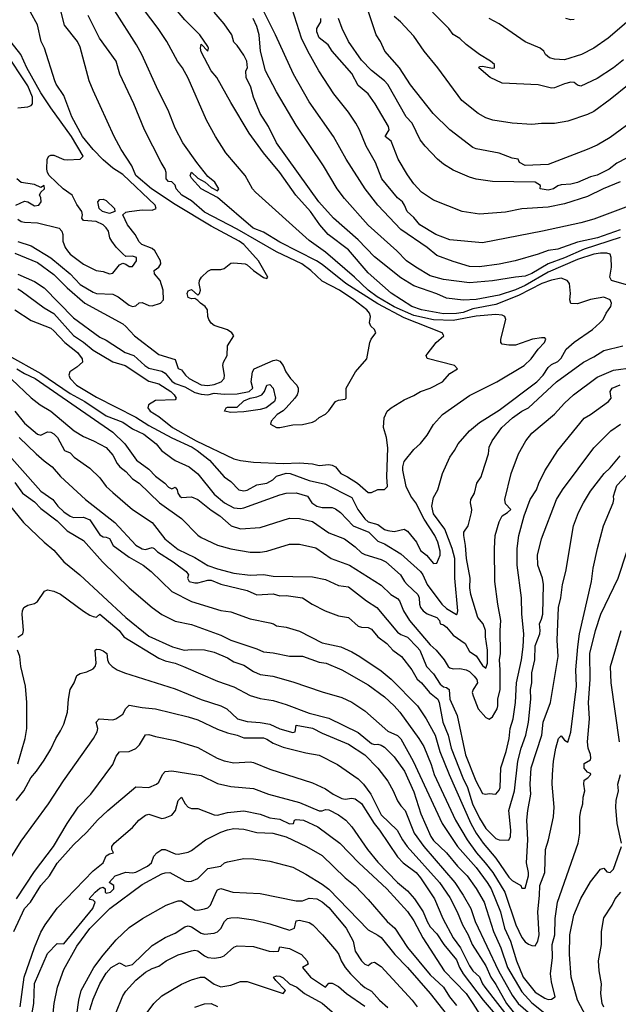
# Model space of a CAD drawing. Header units: metres. Extents: x -46681 to -43747, y -240911 to -237677.
# Tile 322 of 656: x -44586 to -44495, y -240834 to -240684. Entities that reach past the tile are written whole.
import ezdxf

# ---------------------------------------------------------------- set-up
doc = ezdxf.new("R2010")
doc.units = ezdxf.units.M
doc.layers.add('CONTOUR_INDEX', color=1, linetype='Continuous')
doc.layers.add('CONTOUR_INTER', color=3, linetype='Continuous')

msp = doc.modelspace()

# ---------------------------------------------------------------- linework, layer by layer
at = {"layer": 'CONTOUR_INDEX'}
for points, elevation in [([(-44492.1, -240698.72), (-44496.1, -240701.68), (-44498.1, -240702.84), (-44499.64, -240703.52), (-44505.6, -240705.82), (-44509.1, -240705.99), (-44509.97, -240705.52), (-44510.19, -240705.02), (-44511.1, -240704.83), (-44513.1, -240704.1), (-44516.6, -240703.42), (-44517.1, -240703.23), (-44520.63, -240700.52), (-44523.18, -240698.02), (-44526.6, -240693.64), (-44528.3, -240691.02), (-44530.57, -240688.52), (-44531.22, -240687.02), (-44531.87, -240686.02), (-44534.6, -240677.64)], 120), ([(-44586.6, -240722.55), (-44584.1, -240723.69), (-44582.6, -240724.68), (-44578.1, -240729.23), (-44574.1, -240732.2), (-44573.1, -240732.67), (-44570.24, -240734.52), (-44568.91, -240735.02), (-44567.23, -240736.52), (-44566.6, -240736.92), (-44564.6, -240737.39), (-44564.1, -240737.69), (-44563.1, -240738.95), (-44562.6, -240739.3), (-44561.1, -240739.79), (-44559.6, -240740.65), (-44558.6, -240740.92), (-44557.6, -240741), (-44556.6, -240740.78), (-44555.1, -240740.9), (-44553.1, -240740.86), (-44551.3, -240740.52), (-44550.7, -240740.02), (-44550.95, -240739.02), (-44550.77, -240737.52), (-44550.51, -240737.02), (-44547.6, -240735.76), (-44547.1, -240735.67), (-44546.6, -240735.85), (-44546.09, -240736.52), (-44545.66, -240737.52), (-44544.97, -240738.52), (-44543.98, -240739.52), (-44543.78, -240740.02), (-44543.78, -240740.52), (-44543.95, -240741.02), (-44544.3, -240741.52), (-44545.63, -240743.02), (-44546.1, -240743.46), (-44547, -240744.02), (-44547.93, -240745.02), (-44548.03, -240745.52), (-44547.1, -240746.01), (-44546.6, -240746.01), (-44544.6, -240745.62), (-44543.1, -240745.55), (-44541.6, -240745.2), (-44541.1, -240744.95), (-44540.6, -240744.47), (-44539.6, -240743.97), (-44539.1, -240743.48), (-44538.08, -240742.02), (-44537.6, -240741.81), (-44536.6, -240741.67), (-44536.44, -240741.52), (-44536.44, -240740.02), (-44535.01, -240737.52), (-44533.3, -240735.52), (-44532.84, -240733.02), (-44532.64, -240732.52), (-44531.9, -240731.52), (-44532.14, -240731.02), (-44532.69, -240730.52), (-44532.89, -240730.02), (-44532.75, -240729.02), (-44532.9, -240728.52), (-44533.28, -240728.02), (-44535.27, -240726.52), (-44537.48, -240725.02), (-44540.1, -240723.64), (-44541.86, -240722.02), (-44543.25, -240721.02), (-44547.1, -240719.15), (-44553.1, -240715.68), (-44558.1, -240713.1), (-44560.1, -240711.38), (-44561.58, -240710.52), (-44562.44, -240709.52), (-44562.6, -240708.96), (-44563.1, -240708.48), (-44563.6, -240708.41), (-44563.98, -240708.02), (-44563.97, -240707.02), (-44564.11, -240706.52), (-44564.74, -240705.52), (-44567.28, -240700.52), (-44568.9, -240696.52), (-44571.02, -240692.02), (-44571.6, -240690.02), (-44574.14, -240686.52), (-44575.88, -240683.02)], 110), ([(-44494.6, -240716.95), (-44500.1, -240718.73), (-44503.1, -240720.09), (-44505.6, -240720.98), (-44508.1, -240722.46), (-44509.1, -240722.88), (-44510.6, -240723.01), (-44514.1, -240723.6), (-44517.6, -240723.92), (-44521.6, -240723.4), (-44523.6, -240722.83), (-44525.81, -240721.52), (-44527.22, -240720.52), (-44528.69, -240719.02), (-44533.1, -240715.08), (-44536.73, -240711.02), (-44537.85, -240709.52), (-44539.94, -240706.02), (-44544.1, -240699.79), (-44547.1, -240694.71), (-44548.78, -240691.52), (-44549.54, -240688.52), (-44549.77, -240686.02), (-44550.1, -240684.73), (-44550.64, -240683.52)], 115), ([(-44587.6, -240738.62), (-44584.6, -240741.45), (-44583.19, -240742.52), (-44581.57, -240743.52), (-44578.01, -240746.52), (-44576.6, -240747.38), (-44575.04, -240748.02), (-44573.1, -240749.08), (-44572.1, -240750.25), (-44571.44, -240751.52), (-44571.06, -240752.02), (-44570.1, -240752.75), (-44569.1, -240753.84), (-44568.1, -240754.53), (-44564.95, -240757.52), (-44561.6, -240759.9), (-44559.1, -240762.45), (-44558.6, -240762.81), (-44556.1, -240764.01), (-44554.1, -240764.53), (-44551.1, -240765.08), (-44549.6, -240765.04), (-44548.6, -240764.88), (-44545.1, -240763.82), (-44543.6, -240763.86), (-44541.1, -240764.39), (-44538.75, -240766.02), (-44535.95, -240767.02), (-44531.1, -240770.12), (-44529.61, -240771.52), (-44528.6, -240772.16), (-44528.3, -240772.52), (-44527.69, -240774.02), (-44526.79, -240775.52), (-44523.6, -240779.24), (-44522.7, -240780.02), (-44521.48, -240781.52), (-44520.87, -240782.52), (-44520.6, -240782.75), (-44520.1, -240782.89), (-44519.1, -240782.84), (-44518.1, -240783.03), (-44517.6, -240783.31), (-44516.89, -240784.02), (-44516.51, -240784.52), (-44516.39, -240785.02), (-44517.04, -240786.02), (-44517.18, -240786.52), (-44517.07, -240787.02), (-44516.26, -240789.02), (-44515.1, -240790.32), (-44514.6, -240790.59), (-44514.1, -240790.21), (-44513.38, -240789.02), (-44513.26, -240788.52), (-44513.26, -240787.52), (-44512.92, -240786.02), (-44512.91, -240783.02), (-44513.02, -240781.52), (-44512.89, -240780.52), (-44512.93, -240777.02), (-44512.81, -240775.52), (-44513.29, -240773.02), (-44513.72, -240769.52), (-44513.78, -240764.52), (-44513.69, -240762.52), (-44513.1, -240760.43), (-44512.62, -240759.52), (-44511.8, -240759.02), (-44511.3, -240758.52), (-44512.1, -240757.69), (-44512.21, -240757.02), (-44511.23, -240753.02), (-44510.11, -240750.02), (-44509.02, -240748.02), (-44508.1, -240746.86), (-44504.6, -240743.96), (-44503.1, -240742.28), (-44501.73, -240741.02), (-44498.1, -240738.33), (-44495.6, -240737.24), (-44492.6, -240736.86)], 115), ([(-44588.6, -240757), (-44585.76, -240760.52), (-44582.6, -240763.55), (-44581.1, -240764.77), (-44579.61, -240766.52), (-44577.15, -240768.52), (-44570.1, -240775.03), (-44566.6, -240777.88), (-44562.99, -240779.52), (-44561.22, -240780.02), (-44560.1, -240779.91), (-44558.1, -240779.98), (-44556.6, -240780.33), (-44554.6, -240781.2), (-44553.6, -240781.8), (-44552.1, -240782.31), (-44550.6, -240783.29), (-44549.6, -240783.75), (-44547.66, -240784.02), (-44544.6, -240784.86), (-44540.1, -240786.38), (-44537.1, -240787.25), (-44535.6, -240787.96), (-44533.6, -240789.28), (-44530.1, -240792.42), (-44528.6, -240793.08), (-44528.1, -240793.58), (-44526.22, -240797.02), (-44521.81, -240806.52), (-44519.44, -240810.02), (-44516.6, -240813.24), (-44514.9, -240815.52), (-44514.31, -240816.52), (-44512.86, -240820.02), (-44512.27, -240822.52), (-44511.33, -240824.52), (-44510.44, -240827.52), (-44509.4, -240830.02), (-44507.6, -240832.31), (-44506.1, -240833.22), (-44505.6, -240833.4), (-44505.1, -240833.39), (-44504.51, -240833.02), (-44505.1, -240830.7), (-44505.22, -240829.52), (-44504.95, -240827.02), (-44504.99, -240825.02), (-44504.56, -240823.52), (-44504.52, -240821.02), (-44504.16, -240818.52), (-44500.99, -240809.52), (-44500.73, -240808.02), (-44500.75, -240805.52), (-44500.61, -240804.52), (-44500.28, -240803.52), (-44500.23, -240802.52), (-44499.98, -240801.52), (-44500.14, -240800.52), (-44500.1, -240799.91), (-44499.53, -240799.52), (-44499.08, -240799.02), (-44499.1, -240798.9), (-44499.6, -240798.66), (-44500.1, -240798.07), (-44500.11, -240797.52), (-44500.1, -240797.36), (-44499.1, -240796.8), (-44499.06, -240796.52), (-44499.1, -240795.99), (-44499.47, -240795.02), (-44499.59, -240794.02), (-44499.29, -240790.52), (-44499.41, -240788.02), (-44499.18, -240784.52), (-44499.21, -240780.52), (-44498.34, -240777.02), (-44497.54, -240774.52), (-44494.91, -240769.02), (-44493.59, -240765.02)], 120), ([(-44587.23, -240823.02), (-44585.61, -240819.52), (-44584.7, -240818.52), (-44583.1, -240816.02), (-44581.77, -240814.52), (-44580.6, -240812.59), (-44578.1, -240809.76), (-44576.1, -240807.85), (-44574.47, -240806.02), (-44572.88, -240804.52), (-44568.6, -240800.9), (-44566.6, -240801.02), (-44565.43, -240800.52), (-44565.1, -240800.21), (-44564.51, -240799.02), (-44564.1, -240798.6), (-44563.1, -240798.48), (-44558.6, -240799.19), (-44556.1, -240800.4), (-44554.1, -240800.88), (-44550.6, -240801.15), (-44548.32, -240802.02), (-44543.6, -240803.3), (-44540.6, -240804.58), (-44540.1, -240804.61), (-44539.6, -240804.4), (-44539.1, -240804.42), (-44537.6, -240805.18), (-44536.51, -240806.02), (-44535.6, -240807.05), (-44533.18, -240810.52), (-44531.6, -240812.42), (-44528.6, -240815.52), (-44527.1, -240816.83), (-44526.03, -240818.02), (-44524.67, -240820.02), (-44524.1, -240821.51), (-44523.6, -240822.3), (-44522.6, -240823.36), (-44521.54, -240825.02), (-44519.6, -240827.36), (-44519.15, -240828.52), (-44518.58, -240829.52), (-44515.52, -240833.52), (-44513.1, -240836.39)], 125), ([(-44575.6, -240835.02), (-44575.1, -240833.37), (-44574.1, -240831.03), (-44573.1, -240829.38), (-44572.34, -240828.52), (-44571.1, -240827.81), (-44570.1, -240828.3), (-44569.1, -240828.06), (-44566.1, -240825.17), (-44564.1, -240823.94), (-44562.6, -240823.27), (-44561.1, -240822.29), (-44560.6, -240822.15), (-44560.1, -240822.3), (-44558.6, -240823.3), (-44558.1, -240823.45), (-44556.6, -240823.26), (-44556.1, -240823.07), (-44555.6, -240822.55), (-44555.06, -240821.52), (-44554.6, -240821.06), (-44554.1, -240820.92), (-44553.1, -240820.91), (-44550.6, -240821.25), (-44548.1, -240821.85), (-44545.1, -240822.81), (-44544.33, -240822.52), (-44544.1, -240821.41), (-44543.6, -240821.3), (-44542.1, -240821.67), (-44541.53, -240822.02), (-44540.07, -240823.52), (-44537.93, -240826.02), (-44537.57, -240826.52), (-44537.23, -240827.52), (-44536.62, -240828.52), (-44535.79, -240829.52), (-44534.24, -240831.02), (-44533.6, -240831.57), (-44532.6, -240832.15), (-44531.35, -240833.52), (-44530.1, -240834.65)], 130)]:
    msp.add_lwpolyline(points, dxfattribs=dict(at, elevation=elevation))
at = {"layer": 'CONTOUR_INTER'}
for points, elevation in [([(-44588.07, -240735.02), (-44583.1, -240737.74), (-44578.6, -240740.79), (-44576.4, -240742.02), (-44573.1, -240744.24), (-44570.6, -240745.17), (-44569.1, -240746.22), (-44567.35, -240747.02), (-44565.46, -240748.52), (-44564.65, -240749.52), (-44563.1, -240750.71), (-44562.6, -240751.05), (-44560.42, -240752.02), (-44559.1, -240753.09), (-44556.6, -240756.21), (-44555.06, -240757.52), (-44553.6, -240758.27), (-44552.6, -240758.37), (-44552.1, -240758.29), (-44546.6, -240756.28), (-44545.6, -240756.06), (-44544.1, -240755.99), (-44542.35, -240756.52), (-44541.7, -240757.52), (-44540.94, -240758.02), (-44540.1, -240758.22), (-44538.6, -240758.23), (-44538.1, -240758.46), (-44537.33, -240759.02), (-44535.37, -240761.02), (-44532.97, -240762.02), (-44531.6, -240763.38), (-44530.6, -240763.76), (-44528.1, -240765.3), (-44525.09, -240768.02), (-44524.72, -240768.52), (-44524.1, -240769.98), (-44521.86, -240773.02), (-44521.1, -240773.67), (-44519.6, -240774.6), (-44519.47, -240774.52), (-44519.41, -240774.02), (-44519.85, -240769.02), (-44519.86, -240766.02), (-44520.28, -240764.52), (-44521.39, -240761.52), (-44523.1, -240759.21), (-44523.37, -240758.02), (-44523.1, -240756.71), (-44522.45, -240755.52), (-44521.72, -240753.02), (-44520.62, -240750.52), (-44519.88, -240749.52), (-44519.33, -240748.52), (-44517.59, -240746.52), (-44516.1, -240745.26), (-44513.1, -240743.38), (-44507.32, -240739.02), (-44506.37, -240738.02), (-44505.6, -240736.86), (-44505.1, -240736.39), (-44504.1, -240735.92), (-44503.6, -240735.41), (-44502.82, -240734.02), (-44501.6, -240732.99), (-44498.83, -240731.02), (-44497.69, -240730.02), (-44497.2, -240729.52), (-44496.75, -240728.52), (-44496.03, -240727.52), (-44495.89, -240727.02), (-44496.12, -240726.52), (-44497.1, -240726.07), (-44499.1, -240726.42), (-44501.1, -240727.13), (-44502.1, -240727.07), (-44502.27, -240726.52), (-44502.19, -240725.52), (-44502.35, -240724.02), (-44502.68, -240723.52), (-44503.6, -240723.2), (-44505.1, -240723.47), (-44506.56, -240724.02), (-44510.1, -240725.82), (-44513.6, -240727.21), (-44517.1, -240727.88), (-44518.6, -240728.41), (-44519.6, -240728.61), (-44521.6, -240728.63), (-44524.93, -240728.02), (-44526.44, -240727.52), (-44529.6, -240725.5), (-44533.1, -240722.39), (-44536.1, -240718.85), (-44539.18, -240716.52), (-44540.47, -240715.02), (-44541.91, -240713.02), (-44544.13, -240710.52), (-44546.58, -240707.02), (-44549.06, -240704.02), (-44551.29, -240701.02), (-44554.1, -240696.36), (-44556.22, -240692.52), (-44557.1, -240691.49), (-44558.6, -240688.61), (-44558.73, -240688.02), (-44558.6, -240687.44), (-44557.6, -240688.47), (-44557.48, -240688.02), (-44557.6, -240687.79), (-44558.83, -240686.02), (-44561.1, -240683.71), (-44566.1, -240677.76)], 113), ([(-44587.1, -240728), (-44584.6, -240729.63), (-44581.6, -240730.83), (-44581.1, -240731.21), (-44579.42, -240733.02), (-44577.49, -240734.52), (-44576.81, -240735.52), (-44576.76, -240736.02), (-44577.6, -240736.8), (-44578.69, -240737.52), (-44578.82, -240738.02), (-44578.61, -240738.52), (-44577.66, -240739.52), (-44574.6, -240741.36), (-44568.6, -240744.44), (-44566.6, -240745.7), (-44563.1, -240747.61), (-44560, -240749.02), (-44559.21, -240749.52), (-44557.35, -240751.02), (-44555.1, -240753.53), (-44554.1, -240754.28), (-44552.83, -240755.52), (-44552.1, -240755.67), (-44551.6, -240755.58), (-44550.1, -240754.78), (-44548.6, -240754.51), (-44547.64, -240754.02), (-44547.1, -240753.44), (-44545.6, -240752.99), (-44545.01, -240753.02), (-44542.1, -240754.13), (-44539.6, -240754.69), (-44535.6, -240756.72), (-44534.67, -240758.52), (-44533.6, -240759.97), (-44533.1, -240760.4), (-44531.6, -240760.84), (-44530.6, -240761.6), (-44530.1, -240761.74), (-44529.1, -240761.88), (-44527.6, -240761.55), (-44527.1, -240761.83), (-44525.69, -240763.52), (-44525.1, -240764.79), (-44524.18, -240765.52), (-44523.1, -240766.77), (-44522.6, -240766.73), (-44522.08, -240765.52), (-44522.1, -240764.93), (-44522.46, -240763.52), (-44522.89, -240762.52), (-44524.52, -240760.02), (-44525.83, -240757.52), (-44526.59, -240756.52), (-44527.31, -240755.02), (-44527.78, -240752.52), (-44527.8, -240752.02), (-44527.6, -240751.19), (-44526.1, -240749.35), (-44525.1, -240748.43), (-44524.1, -240747.16), (-44523.1, -240745.56), (-44521.71, -240744.02), (-44517.6, -240741.11), (-44513.45, -240739.02), (-44509.26, -240736.52), (-44508.2, -240735.52), (-44507.12, -240734.02), (-44506.17, -240733.02), (-44505.94, -240732.52), (-44506.1, -240732.32), (-44506.6, -240732.3), (-44507.96, -240732.52), (-44510.6, -240733.4), (-44511.6, -240733.43), (-44512.6, -240733.25), (-44512.82, -240733.02), (-44512.82, -240732.52), (-44512.06, -240729.52), (-44512.21, -240729.02), (-44512.6, -240728.83), (-44513.6, -240728.73), (-44516.6, -240729), (-44520.1, -240729.66), (-44523.1, -240729.56), (-44526.1, -240728.87), (-44529.1, -240727.58), (-44531.73, -240726.02), (-44533.09, -240725.02), (-44535.17, -240723.02), (-44539.6, -240719.19), (-44542.1, -240717.41), (-44550.32, -240710.02), (-44550.74, -240709.52), (-44551.91, -240707.52), (-44554.86, -240704.02), (-44556.41, -240701.52), (-44557.81, -240699.02), (-44560.6, -240692.61), (-44561.47, -240691.02), (-44562.2, -240690.02), (-44563.85, -240687.02), (-44565.16, -240685.02), (-44571.1, -240677.2)], 112), ([(-44586.6, -240724.8), (-44586.1, -240725.1), (-44582.6, -240727.7), (-44581.1, -240728.6), (-44578.1, -240731.93), (-44576.6, -240732.97), (-44575.1, -240734.21), (-44572.1, -240735.95), (-44570.24, -240736.52), (-44566.6, -240738.92), (-44565.1, -240739.32), (-44563.23, -240740.52), (-44562.72, -240741.02), (-44562.42, -240741.52), (-44562.6, -240741.76), (-44565.6, -240741.89), (-44566.64, -240742.52), (-44566.78, -240743.02), (-44566.39, -240743.52), (-44565.1, -240744.34), (-44562.97, -240746.02), (-44559.36, -240748.02), (-44553.6, -240750.8), (-44552.6, -240751.07), (-44550.6, -240751.3), (-44546.1, -240751.52), (-44543.6, -240751.41), (-44541.6, -240751.57), (-44540.6, -240751.83), (-44539.1, -240751.68), (-44538.6, -240751.76), (-44538.06, -240752.02), (-44537.29, -240753.02), (-44536.26, -240753.52), (-44534.74, -240754.52), (-44533.1, -240755.93), (-44532.6, -240755.95), (-44531.6, -240755.48), (-44530.6, -240755.48), (-44530.15, -240755.02), (-44530.26, -240753.52), (-44530.1, -240749.13), (-44530.28, -240747.52), (-44530.74, -240746.02), (-44530.63, -240744.52), (-44530.2, -240743.52), (-44529.6, -240742.99), (-44527.6, -240741.77), (-44526.1, -240741.14), (-44525.1, -240740.51), (-44523.6, -240740), (-44521.74, -240739.02), (-44520.6, -240737.74), (-44519.44, -240737.02), (-44519.89, -240736.52), (-44524.1, -240735.47), (-44524.22, -240735.02), (-44524.1, -240734.8), (-44522.69, -240733.02), (-44521.55, -240732.02), (-44521.6, -240731.91), (-44521.81, -240731.52), (-44527.6, -240729.23), (-44531.6, -240727.12), (-44536.5, -240724.02), (-44540.1, -240721.12), (-44541.01, -240720.52), (-44546.6, -240717.66), (-44549.1, -240716.14), (-44550.64, -240715.52), (-44556.1, -240710.88), (-44558.62, -240709.52), (-44560.1, -240707.91), (-44560.29, -240707.52), (-44560.1, -240707.01), (-44559.1, -240707.88), (-44557.99, -240708.52), (-44557.1, -240709.35), (-44556.1, -240709.85), (-44555.92, -240709.52), (-44556.54, -240708.52), (-44557.6, -240707.64), (-44559.25, -240705.52), (-44561.39, -240702.52), (-44562.6, -240700.28), (-44563.63, -240697.52), (-44565.19, -240694.52), (-44567.66, -240689.02), (-44568.5, -240687.52), (-44575.1, -240677.06)], 111), ([(-44494.1, -240689.8), (-44495.6, -240691.06), (-44498.1, -240692.67), (-44500.6, -240693.85), (-44501.1, -240693.7), (-44501.6, -240693.28), (-44502.1, -240693.25), (-44503.1, -240693.5), (-44504.6, -240694.12), (-44505.1, -240694.14), (-44507.1, -240693.65), (-44512.6, -240693.4), (-44514.43, -240692.52), (-44516.16, -240691.02), (-44516.1, -240690.86), (-44515.6, -240690.8), (-44514.1, -240691.08), (-44513.79, -240691.02), (-44513.79, -240690.52), (-44514.39, -240690.02), (-44516.07, -240689.02), (-44518.1, -240687.49), (-44519.1, -240686.58), (-44520.1, -240685.94), (-44520.76, -240685.02), (-44525.67, -240680.02)], 122), ([(-44494.6, -240715.78), (-44498.04, -240717.02), (-44501.1, -240717.7), (-44504.1, -240718.74), (-44505.6, -240718.94), (-44507.1, -240719.52), (-44510.65, -240720.52), (-44513.1, -240721.04), (-44516.1, -240721.46), (-44517.6, -240721.42), (-44520.1, -240720.65), (-44522.6, -240719.71), (-44524.06, -240718.52), (-44528.1, -240715.73), (-44531.6, -240712.01), (-44533.53, -240709.52), (-44536.46, -240705.02), (-44538.4, -240701.52), (-44542.1, -240696.24), (-44544.52, -240692.02), (-44547.24, -240686.02), (-44549.26, -240682.02)], 116), ([(-44492.1, -240711.73), (-44498.6, -240714.16), (-44500.6, -240714.73), (-44506.46, -240716.02), (-44515.6, -240717.77), (-44520.6, -240717.31), (-44522.77, -240716.52), (-44525.18, -240715.02), (-44526.1, -240713.9), (-44527.11, -240713.02), (-44527.52, -240712.02), (-44527.86, -240711.52), (-44528.6, -240710.89), (-44530.99, -240708.02), (-44531.95, -240705.52), (-44533.39, -240703.02), (-44534.43, -240700.52), (-44534.97, -240699.52), (-44536.1, -240697.84), (-44538.32, -240695.02), (-44540.62, -240691.52), (-44542.29, -240688.52), (-44543.27, -240686.52), (-44544.72, -240682.02)], 117), ([(-44587.1, -240719.39), (-44583.6, -240720.8), (-44581.1, -240722.62), (-44579.1, -240724.68), (-44576.39, -240727.02), (-44570.6, -240730.18), (-44570.1, -240730.56), (-44568.79, -240732.02), (-44565.1, -240734.84), (-44562.6, -240735.64), (-44562.1, -240736.97), (-44561.6, -240737.19), (-44560.99, -240738.02), (-44560.44, -240738.52), (-44558.6, -240739.49), (-44557.6, -240739.61), (-44556.6, -240739.46), (-44555.54, -240739.02), (-44555.09, -240738.52), (-44555.06, -240738.02), (-44555.29, -240736.52), (-44555.19, -240736.02), (-44554.62, -240735.02), (-44554.6, -240733.52), (-44553.6, -240732.02), (-44553.92, -240731.52), (-44554.6, -240731.1), (-44556.6, -240730.4), (-44557.1, -240730.04), (-44557.44, -240729.52), (-44557.59, -240729.02), (-44557.63, -240728.02), (-44558, -240727.52), (-44558.73, -240727.02), (-44559.1, -240726.58), (-44559.6, -240726.28), (-44560.1, -240726.32), (-44560.6, -240726.13), (-44560.75, -240725.52), (-44560.6, -240725.12), (-44560.1, -240724.91), (-44559.1, -240725.79), (-44558.86, -240725.52), (-44558.71, -240725.02), (-44558.92, -240724.02), (-44558.86, -240723.52), (-44558.58, -240723.02), (-44557.6, -240722.14), (-44557.1, -240721.86), (-44555.6, -240721.86), (-44555.1, -240721.72), (-44554.1, -240720.88), (-44553.6, -240720.82), (-44551.91, -240721.02), (-44551.6, -240721.15), (-44550.6, -240722.02), (-44549.1, -240723.07), (-44548.6, -240723.22), (-44548.42, -240723.02), (-44549.87, -240720.52), (-44552.08, -240718.02), (-44552.8, -240717.52), (-44557.1, -240715.25), (-44562.6, -240711.95), (-44566.19, -240709.52), (-44568.58, -240707.52), (-44569.21, -240706.02), (-44570.81, -240703.52), (-44571.88, -240701.52), (-44575.13, -240694.52), (-44575.71, -240693.02), (-44577.1, -240687.86), (-44577.52, -240687.02), (-44579.51, -240684.52), (-44580.01, -240682.52)], 109), ([(-44586.6, -240717.6), (-44584.6, -240718.24), (-44581.6, -240720.08), (-44578.61, -240722.52), (-44577.1, -240724.13), (-44575.1, -240725.31), (-44574.6, -240725.51), (-44572.1, -240725.64), (-44571.31, -240726.02), (-44569.6, -240727.33), (-44569.1, -240727.52), (-44568.6, -240727.42), (-44568.1, -240726.95), (-44567.6, -240726.88), (-44566.6, -240727.37), (-44566.1, -240727.42), (-44564.81, -240727.02), (-44564.36, -240726.52), (-44564.39, -240725.02), (-44564.89, -240723.52), (-44565.72, -240722.52), (-44565.81, -240722.02), (-44565.1, -240721.49), (-44564.78, -240721.02), (-44564.81, -240720.52), (-44565.7, -240719.02), (-44566.1, -240718.64), (-44567.66, -240718.02), (-44568.1, -240717.63), (-44568.67, -240716.52), (-44569.85, -240715.02), (-44570.56, -240713.52), (-44570.1, -240713.08), (-44569.6, -240712.98), (-44567.6, -240712.74), (-44566.1, -240712.8), (-44565.46, -240712.52), (-44565.64, -240712.02), (-44570.6, -240707.36), (-44572.1, -240706.35), (-44573.6, -240705.12), (-44575.13, -240703.52), (-44576.74, -240701.52), (-44578.35, -240698.52), (-44579.6, -240695.28), (-44580.78, -240693.52), (-44580.99, -240693.02), (-44582.57, -240688.02), (-44583.06, -240687.02), (-44583.6, -240684.46), (-44584.68, -240682.52)], 108), ([(-44493.6, -240724.2), (-44495.92, -240723.52), (-44496.18, -240723.02), (-44495.92, -240721.52), (-44495.95, -240720.02), (-44496.14, -240719.52), (-44496.6, -240719.34), (-44497.6, -240719.34), (-44498.59, -240719.52), (-44501.1, -240720.31), (-44505.6, -240722.25), (-44509.1, -240724.29), (-44510.6, -240724.96), (-44513.1, -240725.76), (-44516.6, -240726.43), (-44518.6, -240726.57), (-44521.1, -240726.23), (-44522.6, -240725.56), (-44526.1, -240724.34), (-44528.1, -240723.11), (-44532.1, -240719.91), (-44534.6, -240717.32), (-44538.38, -240714.02), (-44540.64, -240711.52), (-44547.1, -240702.52), (-44548.32, -240700.02), (-44549.61, -240698.02), (-44550.63, -240695.52), (-44551.02, -240694.02), (-44551.71, -240692.52), (-44551.78, -240691.52), (-44551.53, -240691.02), (-44551.64, -240690.02), (-44552.1, -240689.1), (-44553.1, -240687.62), (-44553.6, -240687.13), (-44553.91, -240686.02), (-44555.1, -240684.31), (-44556.6, -240682.55)], 114), ([(-44494.6, -240708.45), (-44497.16, -240709.52), (-44499.6, -240710.72), (-44503.1, -240711.84), (-44505.6, -240712.35), (-44509.6, -240712.6), (-44512.1, -240713.1), (-44516.1, -240713.42), (-44518.72, -240713.02), (-44523.1, -240711.24), (-44524.94, -240710.02), (-44526.1, -240708.75), (-44527.1, -240707.39), (-44528.53, -240705.02), (-44529.6, -240702.27), (-44530.48, -240701.52), (-44529.89, -240700.52), (-44530.01, -240700.02), (-44532, -240696.52), (-44533.1, -240695.03), (-44534.6, -240693.73), (-44535.6, -240691.91), (-44538.59, -240688.52), (-44539.21, -240687.52), (-44540.6, -240686.44), (-44540.95, -240685.52), (-44540.92, -240685.02), (-44540.31, -240684.02), (-44540.34, -240683.52)], 118), ([(-44493.6, -240704.87), (-44495.1, -240705.63), (-44496.25, -240706.52), (-44498.1, -240707.46), (-44499.1, -240707.72), (-44501.1, -240708.55), (-44502.1, -240708.8), (-44503.6, -240708.93), (-44504.1, -240709.08), (-44504.78, -240709.52), (-44505.6, -240709.74), (-44506.82, -240709.52), (-44506.76, -240709.02), (-44507.59, -240708.52), (-44514.1, -240708.42), (-44516.6, -240708.05), (-44517.6, -240707.77), (-44520.1, -240706.68), (-44521.6, -240705.76), (-44522.5, -240705.02), (-44524.39, -240703.02), (-44525.13, -240702.02), (-44526.39, -240699.52), (-44527.31, -240698.52), (-44530.1, -240693.57), (-44530.6, -240693.03), (-44532.6, -240691.46), (-44534.1, -240689.85), (-44536.09, -240687.02), (-44537.06, -240685.02), (-44537.63, -240683.52)], 119), ([(-44493.22, -240693.52), (-44496.1, -240695.9), (-44498.6, -240697.69), (-44499.6, -240698.16), (-44502.6, -240699.18), (-44504.6, -240699.56), (-44506.6, -240699.56), (-44508.1, -240699.7), (-44511.1, -240699.52), (-44514.02, -240699.02), (-44515.1, -240698.66), (-44516.26, -240698.02), (-44518.76, -240696.02), (-44522.46, -240691.02), (-44524.53, -240688.52), (-44526.1, -240686.2), (-44528.15, -240684.02), (-44529.1, -240683.21)], 121), ([(-44492.1, -240683.03), (-44493.6, -240684.09), (-44496.44, -240686.52), (-44498.63, -240688.02), (-44500.5, -240689.02), (-44503.1, -240689.82), (-44504.6, -240689.74), (-44505.4, -240689.52), (-44505.99, -240689.02), (-44506.26, -240688.52), (-44506.82, -240688.02), (-44509.1, -240687.08), (-44513.1, -240684.3), (-44514.61, -240683.52)], 123), ([(-44501.6, -240683.68), (-44502.1, -240683.72), (-44502.9, -240683.52)], 124), ([(-44586.6, -240714.15), (-44586.1, -240714.52), (-44585.6, -240714.65), (-44583.6, -240714.71), (-44580.33, -240715.52), (-44579.88, -240716.02), (-44579.74, -240716.52), (-44579.76, -240717.52), (-44579.39, -240718.52), (-44579.05, -240719.02), (-44578.6, -240719.52), (-44576.6, -240721.06), (-44574.65, -240722.02), (-44573.6, -240722.18), (-44572.6, -240722.51), (-44572.1, -240722.42), (-44571.1, -240721.17), (-44570.6, -240720.89), (-44570.1, -240721.03), (-44569.6, -240721.42), (-44569.1, -240721.39), (-44568.5, -240720.52), (-44568.49, -240720.02), (-44569.1, -240719.81), (-44570.1, -240719.87), (-44570.6, -240719.46), (-44571.6, -240718.45), (-44572.27, -240717.52), (-44572.54, -240717.02), (-44572.77, -240716.02), (-44573.1, -240715.47), (-44573.6, -240715.02), (-44574.66, -240714.52), (-44576.6, -240714.39), (-44576.86, -240714.02), (-44576.72, -240713.52), (-44576.85, -240713.02), (-44577.6, -240711.95), (-44578.34, -240710.52), (-44579.72, -240709.52), (-44581.82, -240707.52), (-44582.1, -240707.02), (-44582.19, -240706.52), (-44582.13, -240705.02), (-44581.88, -240704.52), (-44581.6, -240704.39), (-44581.1, -240704.38), (-44579.6, -240705.03), (-44579.1, -240705.11), (-44577.1, -240704.98), (-44576.63, -240704.52), (-44578.41, -240701.52), (-44581.6, -240697.17), (-44583.1, -240694.88), (-44585.26, -240691.02), (-44586.16, -240689.02), (-44590.1, -240684.05)], 107), ([(-44586.6, -240697.15), (-44585.1, -240696.99), (-44584.6, -240696.8), (-44584.39, -240696.52), (-44584.39, -240695.52), (-44585.1, -240693.78), (-44588.59, -240688.52)], 106), ([(-44586.95, -240712.02), (-44585.6, -240711.43), (-44585.1, -240711.54), (-44584.1, -240712.12), (-44583.4, -240712.02), (-44583.05, -240711.52), (-44583.1, -240710.88), (-44583.33, -240710.52), (-44583.09, -240710.02), (-44582.56, -240709.52), (-44582.59, -240709.02), (-44583.1, -240709.31), (-44584.1, -240708.87), (-44586.1, -240708.57), (-44586.77, -240708.02)], 106), ([(-44574.4, -240711.52), (-44574.1, -240711.14), (-44573.6, -240711.09), (-44573.1, -240711.32), (-44571.87, -240712.52), (-44571.78, -240713.02), (-44572.6, -240713.31), (-44573.66, -240713.02), (-44574.17, -240712.52), (-44574.4, -240711.52)], 108), ([(-44586.79, -240737.02), (-44585.6, -240737.77), (-44583.97, -240738.52), (-44572.1, -240746.71), (-44570.29, -240748.52), (-44568.47, -240751.02), (-44566.6, -240752.37), (-44565.6, -240753.45), (-44564.17, -240754.52), (-44563.6, -240755.13), (-44563.1, -240755.39), (-44562.6, -240755.11), (-44562.28, -240755.52), (-44562.16, -240756.02), (-44561.86, -240756.52), (-44561.6, -240756.7), (-44560.1, -240756.59), (-44559.1, -240757), (-44557.1, -240758.62), (-44555.77, -240759.52), (-44554.02, -240761.02), (-44552.6, -240761.51), (-44549.6, -240761.28), (-44545.1, -240759.88), (-44543.6, -240759.89), (-44541.6, -240760.39), (-44539.1, -240762.1), (-44536.72, -240763.02), (-44535.1, -240764.22), (-44534.1, -240765.15), (-44533.6, -240765.42), (-44531.1, -240766.18), (-44530.37, -240766.52), (-44528.13, -240768.52), (-44527.56, -240769.52), (-44527.13, -240770.02), (-44525.51, -240771.52), (-44525.31, -240772.02), (-44525.26, -240773.02), (-44525.09, -240773.52), (-44524.71, -240774.02), (-44524.1, -240774.49), (-44522.59, -240775.02), (-44522.17, -240775.52), (-44522.08, -240776.02), (-44521.6, -240776.16), (-44521.1, -240776.52), (-44520.1, -240777.75), (-44518.29, -240779.02), (-44517.6, -240780.26), (-44516.6, -240780.88), (-44515.6, -240782.4), (-44515.1, -240782.79), (-44514.88, -240782.02), (-44514.88, -240780.02), (-44515.17, -240778.02), (-44515.17, -240777.02), (-44515.53, -240776.02), (-44516.36, -240775.02), (-44517.39, -240771.52), (-44517.55, -240770.52), (-44517.53, -240769.02), (-44518.07, -240766.02), (-44518.2, -240764.02), (-44518.47, -240762.52), (-44518.45, -240762.02), (-44517.81, -240761.02), (-44517.29, -240759.02), (-44517.24, -240758.52), (-44517.45, -240757.52), (-44517.39, -240757.02), (-44516.86, -240756.02), (-44516.49, -240754.52), (-44515.83, -240753.52), (-44515.65, -240753.02), (-44514.73, -240750.02), (-44514.58, -240749.02), (-44514.16, -240748.02), (-44512.68, -240746.02), (-44511.05, -240744.52), (-44509.6, -240743.53), (-44508.59, -240743.02), (-44504.34, -240739.02), (-44500.2, -240736.02), (-44498.6, -240735.23), (-44497.1, -240734.24), (-44494.19, -240733.52)], 114), ([(-44587.1, -240743.52), (-44585.6, -240745.35), (-44583.6, -240747.02), (-44583.1, -240747.17), (-44582.1, -240746.68), (-44581.6, -240746.71), (-44581.1, -240746.96), (-44580.57, -240747.52), (-44579.48, -240749.52), (-44578.6, -240749.9), (-44578, -240750.52), (-44575.6, -240752.24), (-44574.1, -240753.71), (-44573.1, -240755), (-44572.1, -240755.96), (-44569.1, -240758.53), (-44566.1, -240760.52), (-44564.14, -240763.02), (-44562.1, -240764.64), (-44559.6, -240765.85), (-44557.6, -240767.07), (-44556.1, -240767.63), (-44553.6, -240768.29), (-44551.1, -240768.59), (-44549.1, -240768.47), (-44547.6, -240768.74), (-44541.6, -240768.85), (-44539.6, -240769.23), (-44537.6, -240770.14), (-44536.1, -240770.38), (-44533.33, -240772.52), (-44531.75, -240773.52), (-44528.6, -240777.27), (-44528.1, -240777.63), (-44527.1, -240778.03), (-44525.6, -240779.55), (-44525.2, -240780.02), (-44524.16, -240782.52), (-44523.1, -240783.65), (-44522.1, -240785.24), (-44521.6, -240785.62), (-44521.1, -240785.75), (-44520.74, -240786.02), (-44520.6, -240787.52), (-44519.5, -240790.02), (-44518.21, -240796.02), (-44516.62, -240800.02), (-44515.6, -240801.93), (-44515.1, -240802.05), (-44514.6, -240801.96), (-44513.6, -240802.03), (-44513.1, -240801.44), (-44512.93, -240801.02), (-44512.84, -240798.02), (-44512.03, -240795.52), (-44511.54, -240793.52), (-44511.41, -240792.02), (-44510.94, -240790.52), (-44510.57, -240788.02), (-44510.41, -240785.02), (-44509.68, -240781.52), (-44509.42, -240779.52), (-44509.32, -240777.52), (-44509.59, -240774.52), (-44509.65, -240772.02), (-44510.33, -240767.02), (-44510.33, -240764.52), (-44510.07, -240762.52), (-44509.25, -240759.52), (-44508.36, -240757.02), (-44507.37, -240755.52), (-44507.03, -240754.52), (-44506.1, -240752.63), (-44504.1, -240749.53), (-44500.1, -240744.59), (-44499.1, -240744.04), (-44496.38, -240742.02), (-44495.96, -240741.52), (-44496.13, -240740.52), (-44495.82, -240740.02), (-44494.6, -240739.48)], 116), ([(-44548.58, -240739.52), (-44548.1, -240739.45), (-44547.6, -240740), (-44547.26, -240741.52), (-44547.4, -240742.02), (-44548.67, -240743.02), (-44549.6, -240743.28), (-44552.1, -240743.6), (-44554.1, -240743.71), (-44555.02, -240743.52), (-44554.81, -240743.02), (-44554.6, -240742.9), (-44553.1, -240742.88), (-44552.1, -240741.95), (-44551.11, -240741.52), (-44550.1, -240741.32), (-44549.34, -240741.02), (-44548.92, -240740.52), (-44548.58, -240739.52)], 111), ([(-44586.4, -240747.52), (-44583.81, -240750.02), (-44582.6, -240751.12), (-44581.38, -240752.02), (-44580.1, -240753.51), (-44576.27, -240757.02), (-44571.79, -240760.52), (-44568.6, -240764), (-44567.6, -240764.54), (-44567.1, -240764.65), (-44566.1, -240764.36), (-44565.79, -240764.52), (-44565.3, -240765.02), (-44562.88, -240766.52), (-44560.91, -240768.02), (-44560.54, -240768.52), (-44560.72, -240769.02), (-44560.44, -240769.52), (-44559.6, -240769.74), (-44559.1, -240769.73), (-44557.6, -240769.32), (-44557.1, -240769.32), (-44555.6, -240769.97), (-44551.6, -240770.92), (-44550.1, -240771.56), (-44547.6, -240771.45), (-44546.6, -240771.74), (-44545.6, -240771.69), (-44543.1, -240772.02), (-44541.63, -240773.02), (-44539.64, -240774.02), (-44537.6, -240774.79), (-44536.1, -240775.06), (-44534.6, -240776.36), (-44534.1, -240776.54), (-44533.1, -240776.58), (-44532.6, -240776.8), (-44531.6, -240777.99), (-44530.24, -240779.02), (-44529.3, -240780.02), (-44528, -240781.02), (-44526.4, -240783.02), (-44525.6, -240784.47), (-44524.94, -240785.02), (-44523.74, -240786.52), (-44522.47, -240787.52), (-44522.23, -240788.02), (-44521.67, -240791.02), (-44520.88, -240793.02), (-44520.39, -240795.02), (-44518.63, -240799.52), (-44517.91, -240801.02), (-44517.13, -240803.52), (-44516.1, -240805.69), (-44515.1, -240807.31), (-44513.6, -240808.82), (-44513.1, -240809.04), (-44511.6, -240809.09), (-44511.36, -240808.52), (-44511.31, -240807.52), (-44511.6, -240804.52), (-44510.73, -240801.52), (-44510.24, -240797.02), (-44509.7, -240795.02), (-44508.99, -240793.02), (-44508.6, -240791.06), (-44508.25, -240787.52), (-44508.3, -240786.02), (-44508.1, -240785.02), (-44508.08, -240783.52), (-44507.61, -240781.52), (-44507.6, -240779.39), (-44506.87, -240777.52), (-44506.79, -240777.02), (-44506.92, -240776.02), (-44506.6, -240775.31), (-44506.42, -240774.52), (-44506.28, -240770.02), (-44506.44, -240769.02), (-44507.19, -240767.02), (-44507.24, -240765.52), (-44506.63, -240763.02), (-44504.31, -240757.02), (-44503.38, -240755.52), (-44498.6, -240749.1), (-44496.01, -240746.52), (-44494.54, -240745.52)], 117), ([(-44589.56, -240748.52), (-44583.1, -240755.72), (-44581.27, -240757.02), (-44580.53, -240758.02), (-44579.6, -240758.87), (-44578.6, -240759.57), (-44578.1, -240759.76), (-44576.6, -240759.72), (-44575.6, -240760.12), (-44574.1, -240762.41), (-44573.6, -240762.73), (-44573.1, -240762.75), (-44572.6, -240762.96), (-44572.07, -240764.02), (-44569.6, -240765.84), (-44567.49, -240767.02), (-44566.27, -240768.02), (-44563.1, -240771.08), (-44560.1, -240772.61), (-44555.6, -240773.95), (-44554.1, -240774.16), (-44551.1, -240775.25), (-44548.1, -240775.84), (-44547.55, -240776.02), (-44547.1, -240776.34), (-44545.6, -240776.52), (-44543.6, -240777.12), (-44540.1, -240778.93), (-44537.28, -240779.52), (-44535.6, -240780.29), (-44534.39, -240781.02), (-44531.1, -240783.21), (-44529.6, -240784.48), (-44525.55, -240788.52), (-44524.25, -240790.52), (-44522.85, -240793.02), (-44522.16, -240795.52), (-44520.69, -240799.02), (-44517.4, -240806.52), (-44516.57, -240808.02), (-44515.51, -240809.52), (-44513.6, -240811.83), (-44511.6, -240814.73), (-44511.1, -240815.25), (-44509.77, -240816.02), (-44509.6, -240816.41), (-44509.1, -240816.4), (-44508.61, -240814.52), (-44508.6, -240814.02), (-44508.91, -240812.52), (-44508.67, -240809.02), (-44508.86, -240806.02), (-44508.72, -240804.52), (-44508.25, -240802.02), (-44508.32, -240800.52), (-44508.21, -240798.02), (-44506.56, -240793.02), (-44506.34, -240791.02), (-44505.23, -240788.02), (-44504.08, -240781.02), (-44504.19, -240778.52), (-44504.02, -240773.52), (-44503.66, -240772.02), (-44503.42, -240770.02), (-44502.91, -240768.02), (-44501.72, -240761.02), (-44500.94, -240759.02), (-44500.19, -240757.52), (-44499.1, -240755.76), (-44497.01, -240753.02), (-44496.1, -240752.17), (-44494.6, -240750.36)], 118), ([(-44587.1, -240754.4), (-44585.93, -240756.02), (-44584.1, -240757.37), (-44583.1, -240758.41), (-44580.6, -240760.25), (-44579.1, -240761.78), (-44576.6, -240763.27), (-44573.68, -240766.52), (-44569.6, -240770.52), (-44566.1, -240773.49), (-44564.6, -240774.58), (-44562.6, -240775.61), (-44560.1, -240776.12), (-44555.6, -240777.76), (-44554.1, -240778.5), (-44550.1, -240779.84), (-44549.1, -240780.31), (-44547.6, -240780.45), (-44545.1, -240780.95), (-44543.1, -240780.96), (-44540.6, -240781.89), (-44539.49, -240782.02), (-44537.1, -240783.06), (-44533.1, -240785.34), (-44530.6, -240787.19), (-44529.12, -240788.52), (-44528.26, -240789.52), (-44525.34, -240793.52), (-44524.6, -240794.76), (-44523.45, -240797.52), (-44522.99, -240799.02), (-44519.75, -240806.02), (-44517.94, -240809.02), (-44516.55, -240811.02), (-44515.19, -240812.52), (-44514.05, -240814.02), (-44512.19, -240817.02), (-44510.53, -240822.02), (-44509.6, -240823.93), (-44509.1, -240824.6), (-44508.6, -240824.96), (-44508.1, -240825.17), (-44507.6, -240825.2), (-44507.17, -240824.52), (-44506.98, -240823.52), (-44507.18, -240820.02), (-44506.89, -240817.52), (-44506.86, -240816.02), (-44506.12, -240814.02), (-44505.98, -240810.52), (-44505.53, -240809.02), (-44504.77, -240805.52), (-44504.69, -240804.02), (-44504.96, -240800.52), (-44504.95, -240799.02), (-44504.78, -240797.02), (-44504.42, -240795.02), (-44503.99, -240793.52), (-44503.6, -240793.15), (-44503.1, -240793.77), (-44502.6, -240794.11), (-44502.1, -240792.58), (-44501.25, -240785.52), (-44501.35, -240783.02), (-44501.08, -240779.52), (-44500.79, -240777.52), (-44498.98, -240769.52), (-44498.72, -240767.52), (-44498.05, -240764.52), (-44497.12, -240761.02), (-44495.68, -240757.52), (-44495.57, -240757.02), (-44495.63, -240756.52), (-44495.1, -240754.89), (-44491.95, -240751.52)], 119), ([(-44586.6, -240778.05), (-44585.86, -240777.52), (-44585.78, -240777.02), (-44585.98, -240774.52), (-44585.92, -240774.02), (-44585.68, -240773.52), (-44585.1, -240773.18), (-44584.1, -240772.91), (-44583.6, -240772.6), (-44582.55, -240771.02), (-44582.1, -240770.79), (-44581.1, -240771.01), (-44580.1, -240771.46), (-44576.6, -240774.09), (-44575.6, -240774.67), (-44575.1, -240774.91), (-44574.6, -240774.99), (-44574.1, -240774.51), (-44571.15, -240777.02), (-44570.42, -240778.02), (-44565.1, -240781.28), (-44564.1, -240781.67), (-44562.58, -240782.02), (-44561.32, -240782.52), (-44556.1, -240784.77), (-44553.6, -240785.66), (-44551.1, -240786.94), (-44549.6, -240787.42), (-44547.6, -240787.73), (-44545.6, -240788.33), (-44542.1, -240789.65), (-44539.1, -240790.43), (-44534.6, -240792.61), (-44532.6, -240794.29), (-44532.1, -240794.47), (-44531.6, -240794.42), (-44531.1, -240794.55), (-44530.6, -240794.87), (-44529.1, -240796.31), (-44527.55, -240798.52), (-44526.1, -240801.7), (-44525.04, -240805.02), (-44523.52, -240808.52), (-44523.1, -240809.13), (-44521.1, -240811.02), (-44519.44, -240813.02), (-44517.97, -240814.52), (-44516.6, -240816.44), (-44515.39, -240818.52), (-44513.92, -240823.02), (-44512.83, -240825.52), (-44511.82, -240828.52), (-44509.6, -240832.27), (-44508.1, -240833.94), (-44504.6, -240836.67)], 121), ([(-44494.68, -240794.02), (-44495.95, -240785.02), (-44496.06, -240782.52), (-44494.45, -240777.02)], 121), ([(-44586.88, -240803.02), (-44585.68, -240801.52), (-44584.64, -240799.52), (-44583.76, -240798.52), (-44582.6, -240796.84), (-44581.6, -240795.14), (-44580.84, -240793.52), (-44580.1, -240792.35), (-44579.6, -240791.32), (-44579.01, -240789.52), (-44578.88, -240787.52), (-44578.62, -240786.02), (-44578.02, -240785.02), (-44577.6, -240783.89), (-44577.1, -240783.59), (-44576.1, -240783.34), (-44575.1, -240782.87), (-44574.81, -240782.52), (-44574.67, -240782.02), (-44574.78, -240780.02), (-44574.6, -240779.89), (-44574.1, -240779.95), (-44573.6, -240780.12), (-44573.03, -240780.52), (-44572.92, -240781.52), (-44572.72, -240782.02), (-44572.22, -240782.52), (-44571.46, -240783.02), (-44570.32, -240783.52), (-44562.6, -240785.94), (-44558.6, -240787.57), (-44555.6, -240788.53), (-44554.71, -240789.02), (-44553.04, -240790.52), (-44551.6, -240790.96), (-44549.6, -240791.07), (-44548.1, -240791.34), (-44546.6, -240792.08), (-44544.6, -240792.61), (-44544.27, -240792.52), (-44544.1, -240791.51), (-44541.6, -240791.93), (-44540.1, -240792.71), (-44536.1, -240794.39), (-44533.6, -240796.01), (-44531.6, -240798.08), (-44530.1, -240800.05), (-44529.25, -240801.52), (-44528.6, -240803.07), (-44528.1, -240803.83), (-44527.44, -240804.52), (-44526.04, -240808.02), (-44524.6, -240810.02), (-44519.86, -240815.52), (-44518.6, -240817.45), (-44517.41, -240819.52), (-44516.72, -240821.52), (-44513.17, -240829.02), (-44511.1, -240832.76), (-44510.19, -240834.02), (-44505.6, -240838)], 122), ([(-44586.6, -240797.38), (-44585.49, -240793.52), (-44585.25, -240792.02), (-44585.25, -240788.02), (-44585.43, -240785.52), (-44586.16, -240782.52), (-44586.33, -240781.02), (-44586.67, -240780.02)], 121), ([(-44590.08, -240815.52), (-44586.1, -240809.24), (-44581.94, -240803.52), (-44579.65, -240800.02), (-44575.04, -240793.52), (-44574.51, -240792.52), (-44574.42, -240792.02), (-44574.64, -240791.02), (-44574.21, -240790.52), (-44572.1, -240790.67), (-44571.66, -240790.52), (-44570.6, -240789.79), (-44570.1, -240788.94), (-44569.6, -240788.45), (-44567.6, -240788.82), (-44565.6, -240788.98), (-44560.6, -240790.21), (-44559.1, -240790.68), (-44556.1, -240792.09), (-44554.6, -240792.65), (-44553.1, -240793.01), (-44552.1, -240793.44), (-44549.1, -240793.44), (-44548.6, -240793.61), (-44547.6, -240794.25), (-44546.1, -240794.84), (-44542.6, -240795.73), (-44540.6, -240796.09), (-44537.8, -240797.52), (-44534.6, -240799.71), (-44533.8, -240800.52), (-44532.7, -240802.02), (-44531.1, -240805.19), (-44528.67, -240807.52), (-44527.86, -240809.02), (-44527.15, -240810.02), (-44522.21, -240815.52), (-44520.6, -240817.85), (-44519.49, -240820.02), (-44518.68, -240822.02), (-44517.81, -240823.52), (-44517.2, -240825.02), (-44515.1, -240828.28), (-44514.37, -240830.02), (-44513.6, -240831.13), (-44511.93, -240834.02), (-44510.1, -240836.32)], 123), ([(-44586.81, -240818.02), (-44584.1, -240813.86), (-44581.17, -240810.02), (-44579.1, -240806.54), (-44577.4, -240804.02), (-44575.48, -240802.02), (-44572.12, -240797.52), (-44571.6, -240796.24), (-44571.1, -240795.59), (-44569.6, -240795.52), (-44568.6, -240795.05), (-44568.01, -240794.52), (-44567.1, -240792.98), (-44566.6, -240792.9), (-44565.6, -240793.24), (-44562.6, -240793.83), (-44559.1, -240794.89), (-44556.15, -240796.52), (-44555.1, -240796.97), (-44553.6, -240797.25), (-44551.1, -240797.09), (-44550.6, -240797.22), (-44548.1, -240798.2), (-44541.6, -240800.32), (-44539.6, -240801.21), (-44538.43, -240802.02), (-44537.1, -240802.68), (-44536.6, -240802.82), (-44535.6, -240802.65), (-44535.1, -240802.77), (-44534.1, -240803.47), (-44532.15, -240806.52), (-44531.35, -240807.52), (-44528.6, -240811.62), (-44527.75, -240812.52), (-44525.77, -240814.02), (-44525.1, -240814.84), (-44522.97, -240818.02), (-44521.67, -240821.02), (-44520.1, -240823.97), (-44518.98, -240825.52), (-44517.6, -240828.29), (-44517.08, -240829.02), (-44516.1, -240829.96), (-44515.63, -240831.02), (-44515.27, -240831.52), (-44511.38, -240836.52)], 124), ([(-44494.39, -240809.52), (-44495.07, -240806.52), (-44495.24, -240804.02), (-44495.2, -240803.02), (-44494.86, -240801.52), (-44494.93, -240800.52), (-44494.56, -240799.02)], 121), ([(-44586.28, -240834.52), (-44585.65, -240830.02), (-44584.1, -240825.45), (-44583.1, -240823.15), (-44582.45, -240822.02), (-44580.6, -240819.47), (-44575.1, -240813.74), (-44573.58, -240812.52), (-44573.1, -240811.45), (-44572.6, -240811.16), (-44571.98, -240811.02), (-44572.26, -240810.52), (-44572.25, -240810.02), (-44571.9, -240809.52), (-44569.1, -240807.12), (-44568.13, -240806.02), (-44567.1, -240805.26), (-44566.6, -240805.1), (-44564.6, -240805.76), (-44564.1, -240805.67), (-44563.1, -240805.23), (-44562.54, -240804.52), (-44562.1, -240803.03), (-44561.6, -240802.48), (-44561.03, -240803.52), (-44560.6, -240804.03), (-44560.1, -240804.24), (-44559.1, -240804.21), (-44556.6, -240805.22), (-44556.1, -240805.23), (-44554.6, -240804.82), (-44552.1, -240804.61), (-44549.6, -240805.09), (-44548.1, -240805.65), (-44546.6, -240805.85), (-44545.1, -240806.56), (-44544.49, -240806.52), (-44544.36, -240806.02), (-44544.1, -240805.91), (-44542.96, -240806.02), (-44540.79, -240807.02), (-44537.43, -240809.52), (-44534.54, -240812.52), (-44530.24, -240816.52), (-44527.1, -240819.96), (-44526.1, -240821.39), (-44524.72, -240824.02), (-44521.48, -240829.02), (-44518.1, -240832.52), (-44517.08, -240834.02), (-44514.23, -240838.52)], 126), ([(-44584.63, -240836.52), (-44584.19, -240834.02), (-44584.1, -240830.98), (-44582.1, -240826.38), (-44580.6, -240824.87), (-44579.6, -240824.93), (-44575.16, -240819.52), (-44574.78, -240818.52), (-44575.1, -240818.23), (-44575.6, -240818.16), (-44575.7, -240818.02), (-44574.81, -240817.02), (-44574.1, -240816.4), (-44573.6, -240816.25), (-44573.3, -240816.52), (-44573.28, -240817.02), (-44573.1, -240817.15), (-44572.48, -240817.02), (-44571.93, -240816.52), (-44571.94, -240816.02), (-44572.66, -240815.52), (-44571.74, -240814.52), (-44570.1, -240813.94), (-44569.1, -240814.08), (-44568.6, -240813.96), (-44566.81, -240813.02), (-44566.2, -240812.52), (-44565.84, -240811.52), (-44565.4, -240811.02), (-44564.63, -240810.52), (-44564.1, -240810.48), (-44562.6, -240811.17), (-44562.1, -240811.21), (-44560.6, -240810.88), (-44560.1, -240810.65), (-44557.97, -240809.02), (-44555.6, -240807.87), (-44554.6, -240807.49), (-44553.6, -240807.29), (-44552.1, -240807.37), (-44550.1, -240807.92), (-44547.66, -240808.02), (-44545.6, -240808.56), (-44542.53, -240810.02), (-44540.1, -240811.41), (-44536.6, -240814.85), (-44535.1, -240816.07), (-44533.1, -240818.15), (-44530.2, -240821.52), (-44529.04, -240822.52), (-44527.1, -240825.48), (-44523.6, -240829.64), (-44521.58, -240831.52), (-44520.67, -240833.02), (-44519.6, -240834.33)], 127), ([(-44499.78, -240836.02), (-44501.09, -240833.52), (-44502.08, -240830.02), (-44502.33, -240826.52), (-44502.27, -240823.52), (-44501.66, -240820.52), (-44500.6, -240817.98), (-44499.1, -240815.43), (-44497.6, -240813.51), (-44497.1, -240813.35), (-44496.6, -240813.9), (-44496.1, -240813.99), (-44495.6, -240813.49), (-44494.4, -240810.02)], 121), ([(-44581.5, -240838.02), (-44581.08, -240834.02), (-44580.55, -240831.52), (-44579.6, -240828.81), (-44577.6, -240825.28), (-44575.6, -240822.57), (-44572.57, -240819.52), (-44567.6, -240815.82), (-44564.6, -240814.2), (-44564.1, -240814.04), (-44563.39, -240814.02), (-44561.1, -240815.3), (-44560.6, -240815.41), (-44560.1, -240815.33), (-44559.1, -240814.92), (-44557.6, -240813.42), (-44555.6, -240813.05), (-44555.03, -240812.52), (-44554.6, -240812.37), (-44552.1, -240811.87), (-44550.6, -240811.93), (-44548.1, -240812.3), (-44544.6, -240813.21), (-44542.6, -240814.26), (-44540.1, -240815.78), (-44539.1, -240816.55), (-44533.1, -240822.79), (-44531.6, -240823.57), (-44531.1, -240823.96), (-44529.01, -240826.52), (-44527.07, -240828.52), (-44523.6, -240832.48), (-44519.3, -240838.02)], 128), ([(-44577.88, -240837.52), (-44577.32, -240833.52), (-44576.93, -240832.02), (-44574.99, -240828.52), (-44573.6, -240826.63), (-44571.6, -240824.3), (-44569.6, -240822.43), (-44567.57, -240821.02), (-44563.96, -240819.02), (-44562.6, -240818.48), (-44562.1, -240818.33), (-44561.6, -240818.36), (-44559.6, -240819.7), (-44559.1, -240819.77), (-44558.1, -240819.58), (-44557.6, -240819.41), (-44557.2, -240819.02), (-44556.34, -240817.02), (-44556.1, -240816.67), (-44555.6, -240816.46), (-44553.79, -240817.02), (-44549.6, -240817.24), (-44544.1, -240818.36), (-44543.1, -240818.32), (-44542.1, -240817.92), (-44540.91, -240818.02), (-44540.1, -240818.51), (-44539.1, -240819.37), (-44536.44, -240822.52), (-44535.37, -240824.52), (-44535.09, -240826.02), (-44534.1, -240827.5), (-44533.6, -240828), (-44533.1, -240828.24), (-44532.6, -240827.84), (-44532.1, -240827.73), (-44531.1, -240828.39), (-44526.35, -240833.52), (-44525.6, -240834.54)], 129), ([(-44497.1, -240834.57), (-44497.34, -240834.02), (-44497.54, -240832.52), (-44497.44, -240831.02), (-44497.82, -240829.02), (-44497.9, -240827.52), (-44497.43, -240825.02), (-44497.45, -240823.02), (-44497.1, -240820.94), (-44495.83, -240819.02), (-44495.34, -240818.02), (-44494.5, -240817.02)], 122), ([(-44571.64, -240835.52), (-44570.6, -240832.88), (-44570.1, -240832.13), (-44568.6, -240830.45), (-44567.1, -240829.25), (-44566.1, -240828.68), (-44565.1, -240828.32), (-44563.96, -240827.52), (-44562.1, -240826.59), (-44560.1, -240825.96), (-44559.6, -240825.87), (-44559.1, -240825.96), (-44558.1, -240826.76), (-44557.6, -240827), (-44556.6, -240827.12), (-44555.6, -240826.95), (-44555.1, -240826.74), (-44553.6, -240825.43), (-44553.1, -240825.24), (-44550.6, -240825.32), (-44548.23, -240826.02), (-44547.6, -240826.08), (-44546.8, -240826.02), (-44546.6, -240825.36), (-44545.1, -240825.6), (-44543.3, -240826.52), (-44542.39, -240827.52), (-44542.25, -240828.02), (-44543.11, -240828.52), (-44541.89, -240830.02), (-44539.6, -240831.52), (-44539.1, -240830.9), (-44538.6, -240830.94), (-44537.6, -240831.42), (-44536.38, -240832.52), (-44533.6, -240834.44)], 131), ([(-44567.33, -240836.02), (-44565.86, -240834.02), (-44564.6, -240832.84), (-44561.6, -240831.06), (-44560.1, -240830.43), (-44558.73, -240830.02), (-44558.1, -240829.99), (-44556.6, -240831.09), (-44555.6, -240831.47), (-44554.1, -240831.24), (-44552.6, -240830.65), (-44551.6, -240830.65), (-44546.1, -240832.48), (-44545.71, -240832.02), (-44547.21, -240830.52), (-44547.54, -240830.02), (-44547.1, -240829.78), (-44546.6, -240829.84), (-44546.1, -240830.09), (-44545.1, -240831.01), (-44544.01, -240831.52), (-44542.8, -240832.52), (-44540.1, -240833.97), (-44533.71, -240839.52)], 132), ([(-44559.6, -240834.57), (-44558.1, -240834.07), (-44557.1, -240834.05), (-44556.1, -240834.47)], 133)]:
    msp.add_lwpolyline(points, dxfattribs=dict(at, elevation=elevation))

doc.saveas('drawing.dxf')
